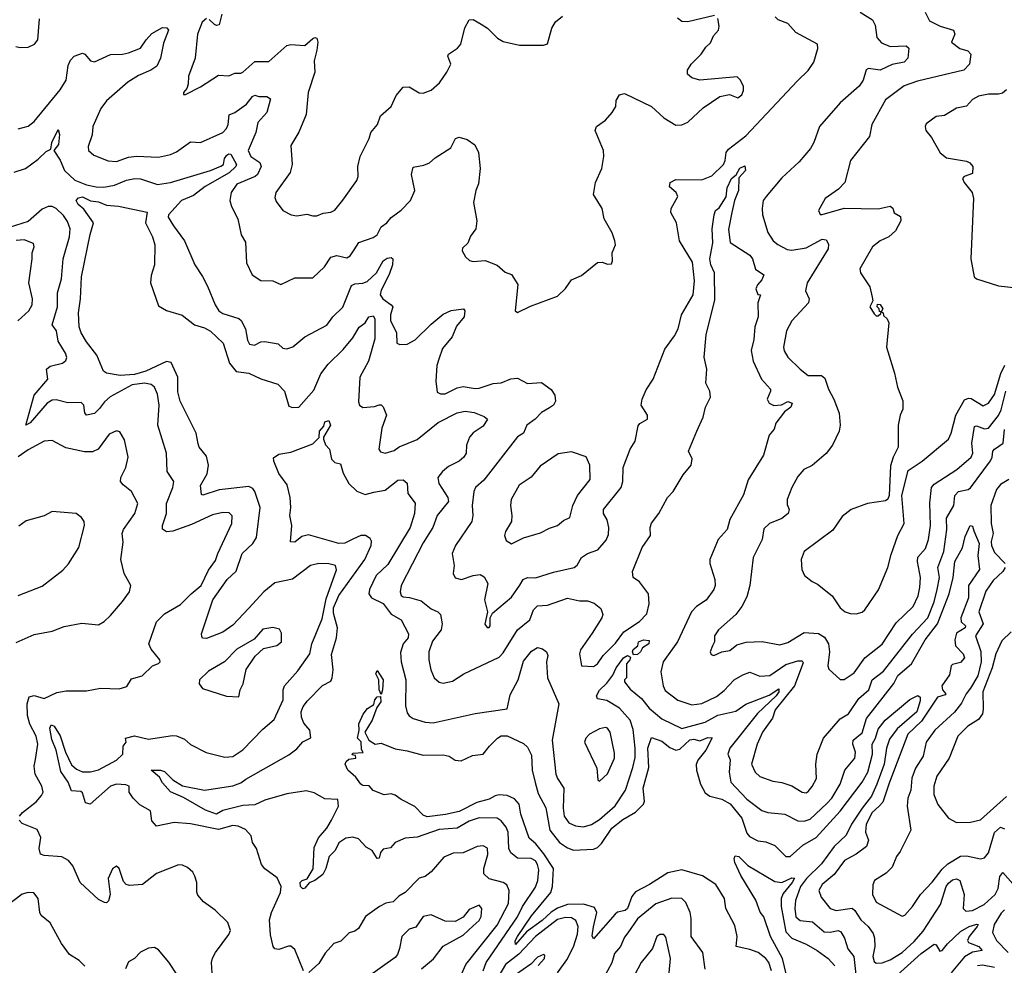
# Model space of a CAD drawing. Extents: x 1245432 to 1420865, y 606325 to 671314.
# Tile 318 of 382: x 1377642 to 1382554, y 652762 to 657477. Entities that reach past the tile are written whole.
import ezdxf

# ---------------------------------------------------------------- set-up
doc = ezdxf.new("R2010")
doc.units = 0

msp = doc.modelspace()

# ---------------------------------------------------------------- linework, layer by layer
at = {"layer": '0CON20XD'}
for points in [[(1378023.8, 656643.8), (1378062.2, 656642.2), (1378115, 656652.4), (1378175, 656677.2), (1378216.1, 656686.1), (1378245, 656683.5), (1378330, 656655), (1378395, 656665.2), (1378595, 656724.5), (1378645, 656746.7), (1378658.9, 656755), (1378664.2, 656785), (1378675, 656801.7), (1378685, 656809), (1378695, 656807.5), (1378723.3, 656755), (1378721.3, 656745), (1378686.8, 656713.2), (1378567, 656645), (1378509.7, 656600.3), (1378450, 656575), (1378384.3, 656504.3), (1378383.3, 656493.3), (1378409.1, 656449.1), (1378463.8, 656375), (1378515.7, 656255), (1378555, 656197.1), (1378578.8, 656148.8), (1378618.1, 656055), (1378636.2, 656026.2), (1378655, 656011.9), (1378735, 655986.4), (1378747.2, 655977.2), (1378769.3, 655935), (1378778.9, 655878.9), (1378788.8, 655858.8), (1378814.2, 655854.2), (1378845, 655870.6), (1378865, 655872.2), (1378931.7, 655861.7), (1378955, 655840), (1378975, 655836), (1379005, 655845.8), (1379065, 655896), (1379175, 655953.3), (1379205.3, 655994.7), (1379255, 656043.1), (1379297.4, 656152.6), (1379315, 656160.6), (1379355, 656162.8), (1379375, 656172.1), (1379422.4, 656215), (1379456.4, 656275), (1379475, 656288.9), (1379495, 656292.2), (1379504.6, 656284.6), (1379502.5, 656255), (1379485, 656206), (1379445, 656127.9), (1379441.1, 656105), (1379453.3, 656085), (1379496.1, 656056.1), (1379503.6, 656045), (1379491.5, 656005), (1379492.2, 655977.8), (1379521.4, 655915), (1379524.4, 655864.4), (1379538.3, 655858.3), (1379575, 655858.5), (1379615, 655880.8), (1379695, 655959.6), (1379755, 656008.2), (1379795, 656026.5), (1379855.7, 656035.7), (1379863.3, 656025), (1379860, 655995), (1379821.4, 655948.6), (1379799.4, 655895), (1379751.8, 655838.2), (1379732.5, 655785), (1379723.4, 655753.4), (1379718.8, 655675), (1379725, 655620), (1379742, 655612), (1379765, 655612.2), (1379825, 655641.1), (1379855, 655648.2), (1379915, 655638.2), (1379935, 655640.4), (1380005, 655662.9), (1380045, 655665.6), (1380093, 655687), (1380125, 655690), (1380175, 655662.9), (1380245, 655668), (1380293.7, 655633.7), (1380311.4, 655605), (1380315.8, 655575), (1380305.5, 655554.5), (1380285, 655541.2), (1380245, 655518.5), (1380213.1, 655485), (1380172, 655455), (1380156, 655415), (1380125, 655397.1), (1379958.3, 655181.7), (1379915.8, 655144.2), (1379908, 655125), (1379900, 655055), (1379903.5, 655005), (1379897.5, 654975), (1379816.2, 654855), (1379799.1, 654815), (1379809.4, 654755), (1379804.5, 654715), (1379814, 654694), (1379846.4, 654686.4), (1379905, 654705.4), (1379940, 654710), (1379959.5, 654699.5), (1379978.1, 654665), (1379961.1, 654585), (1379976.7, 654525), (1379962.7, 654462.7), (1379975, 654446.7), (1379985, 654446.7), (1379990, 654455), (1379990, 654495), (1380001.4, 654518.6), (1380095, 654597.8), (1380137.3, 654657.3), (1380154.4, 654685), (1380175, 654695.5), (1380215, 654694.6), (1380305, 654722.5), (1380408.8, 654745), (1380423, 654757), (1380445.8, 654795), (1380474.7, 654815.3), (1380526.3, 654833.7), (1380568, 654882), (1380579.5, 654910.5), (1380581.6, 654945), (1380573.1, 654983.1), (1380555.4, 655015), (1380554.5, 655035), (1380642.1, 655145), (1380650.5, 655175), (1380653.1, 655245), (1380688.1, 655335), (1380712.9, 655375), (1380727.9, 655452.1), (1380736.6, 655463.4), (1380774.1, 655485.9), (1380774.2, 655505), (1380743.1, 655555), (1380747.1, 655585), (1380768.2, 655631.8), (1380802.9, 655685), (1380860, 655835), (1380908.8, 655901.2), (1380926.9, 655935), (1380944.6, 656005), (1381001.8, 656105), (1381008.4, 656175), (1380998.9, 656268.9), (1380934.7, 656374.7), (1380918.9, 656465), (1380891.4, 656515), (1380892.5, 656535), (1380925.6, 656595), (1380917.1, 656615), (1380884.6, 656644.6), (1380886.9, 656665), (1380915, 656680.4), (1381045, 656678.5), (1381095, 656698.6), (1381153.2, 656755), (1381162.1, 656775), (1381167.1, 656815), (1381178, 656832), (1381265, 656898.7), (1381521.7, 657171.7), (1381575, 657224.1), (1381603.9, 657265), (1381623.5, 657333.5), (1381622.9, 657355), (1381515, 657412.7), (1381475, 657458.2), (1381426.7, 657476.7), (1381411.9, 657491.9)], [(1378575, 657482.5), (1378553.3, 657465), (1378529.4, 657405), (1378517.1, 657285), (1378484, 657195), (1378483.3, 657155), (1378476.2, 657133.8), (1378460, 657115), (1378460, 657105), (1378470, 657105), (1378545, 657142.2), (1378635, 657200.8), (1378685, 657197.1), (1378715, 657210), (1378745, 657210), (1378755, 657215.8), (1378815, 657269.2), (1378885, 657268.2), (1378975, 657347.8), (1378995, 657354.3), (1379065, 657348.1), (1379105, 657384), (1379115, 657389.2), (1379125, 657385.8), (1379130, 657365), (1379125.5, 657325), (1379111.7, 657271.7), (1379115.5, 657215), (1379082, 657115), (1379071.4, 657005), (1379035, 656916.7), (1378995, 656850), (1379001.6, 656755), (1378992.5, 656715), (1378919.4, 656615), (1378915, 656590), (1378921.4, 656571.4), (1378955.9, 656525.9), (1378997.5, 656505), (1379025, 656499.2), (1379075, 656508), (1379105, 656498.8), (1379125, 656500), (1379157, 656513), (1379195, 656517.1), (1379215, 656527.5), (1379255, 656576.7), (1379324, 656675), (1379331.2, 656695), (1379330, 656745), (1379340.6, 656795), (1379385.6, 656885), (1379394.3, 656915), (1379427.5, 656955), (1379442.8, 656997.2), (1379495, 657044), (1379520.3, 657099.7), (1379555, 657140), (1379585, 657142), (1379635, 657112.5), (1379655, 657110.8), (1379695, 657126), (1379737.1, 657162.9), (1379774, 657215), (1379793.1, 657255), (1379778.6, 657295), (1379780.8, 657305), (1379827.1, 657335), (1379843.1, 657355), (1379863.6, 657436.4), (1379884.1, 657475.9), (1379905, 657478.8), (1379945, 657455.8), (1379976.2, 657435), (1380025.9, 657385.9), (1380055, 657368.8), (1380135, 657350), (1380255, 657350), (1380275, 657357.5), (1380297.5, 657435), (1380315, 657466.7), (1380350, 657495)], [(1378650, 657505), (1378637.9, 657452.1), (1378625, 657448.6), (1378615, 657453.1), (1378588, 657478)], [(1381107.7, 657497.7), (1380975, 657467.1), (1380945, 657468.8), (1380923.3, 657485)], [(1381835, 657514.6), (1381896, 657476), (1381910.6, 657450.6), (1381917.8, 657387.8), (1381941.4, 657361.4), (1381984.2, 657344.2), (1382065, 657346.2), (1382077.3, 657335), (1382072.4, 657285), (1382054.7, 657265), (1381995, 657254.1), (1381935, 657226.4), (1381876.9, 657233.1), (1381865, 657226.9), (1381850.4, 657175), (1381830.9, 657145), (1381735, 657063.5), (1381632.2, 656945), (1381604.4, 656865), (1381587.8, 656835), (1381531.5, 656768.5), (1381445, 656689.2), (1381366, 656595), (1381352, 656575), (1381345.8, 656535), (1381348.6, 656505), (1381375, 656416.7), (1381401.4, 656375), (1381425, 656355.6), (1381471.7, 656331.7), (1381495, 656328.2), (1381565, 656339.2), (1381645, 656382.2), (1381665, 656380), (1381677.5, 656357.5), (1381675.8, 656335), (1381571.5, 656165), (1381563.1, 656125), (1381580, 656085), (1381576.7, 656065), (1381494.6, 655975), (1381467.3, 655925), (1381452.2, 655845), (1381455.6, 655825.6), (1381474.4, 655794.4), (1381535, 655734.2), (1381575, 655702.9), (1381642.4, 655702.4), (1381659.4, 655689.4), (1381677.3, 655635), (1381704.5, 655585), (1381730.6, 655515), (1381736, 655455), (1381730, 655425), (1381697.5, 655355), (1381665.5, 655314.5), (1381595.5, 655254.5), (1381554, 655235), (1381525, 655200), (1381494.3, 655145), (1381471.4, 655085), (1381470.3, 655060.3), (1381481.4, 655035), (1381475.7, 655015), (1381445, 654990), (1381382.5, 654965), (1381355, 654938.8), (1381345.5, 654885), (1381301.1, 654795), (1381284.4, 654655.6), (1381270.3, 654599.7), (1381245, 654551.2), (1381215, 654511.2), (1381128, 654435), (1381108.8, 654405), (1381109.2, 654375), (1381098, 654355), (1381086.2, 654325), (1381092.3, 654312.3), (1381105, 654306.2), (1381145.5, 654324.5), (1381185, 654331.1), (1381220.7, 654359.3), (1381266.1, 654373.9), (1381346.3, 654376.3), (1381435, 654359.5), (1381475, 654371.5), (1381555, 654420.9), (1381626.9, 654416.9), (1381657.9, 654397.9), (1381677.1, 654365), (1381682.1, 654325), (1381674.6, 654254.6), (1381678.6, 654238.6), (1381735, 654186.2), (1381755, 654187.1), (1381805, 654219.6), (1381858.8, 654295), (1381945, 654362.5), (1382015, 654469.5), (1382099.5, 654550.5), (1382124.2, 654605), (1382133.5, 654645), (1382135.3, 654695), (1382120.5, 654775), (1382123.4, 654796.6), (1382160.3, 654839.7), (1382175.9, 654885), (1382185.6, 654955), (1382182.8, 655067.2), (1382191.6, 655145), (1382205, 655161.8), (1382317.5, 655235), (1382389.6, 655295), (1382396.7, 655315), (1382392.6, 655365), (1382405, 655448.5), (1382415, 655451.8), (1382455, 655437.4), (1382475, 655440.3), (1382525, 655504.2), (1382538.6, 655531.4), (1382561.9, 655625)], [(1382159.2, 657515), (1382181.3, 657471.3), (1382234.6, 657444.6), (1382301.2, 657425), (1382308.1, 657405), (1382291.2, 657365), (1382332.8, 657332.8), (1382372.5, 657322.5), (1382387.1, 657305), (1382380.6, 657255), (1382352, 657225), (1382120.8, 657170.8), (1382055, 657147.5), (1381961.7, 657078.3), (1381892.5, 656955), (1381881.4, 656895), (1381787.1, 656775), (1381758.6, 656665), (1381727.7, 656632.3), (1381660, 656585), (1381627.5, 656525), (1381635, 656506.2), (1381645.8, 656505.8), (1381755, 656536.7), (1381925, 656534.4), (1381985, 656547.1), (1381997.8, 656537.8), (1382005, 656513.8), (1382035.5, 656495.5), (1382038.2, 656475), (1382011.8, 656425), (1381977.8, 656395), (1381935, 656374.5), (1381896.9, 656345), (1381834, 656235), (1381836.2, 656215), (1381882.9, 656145), (1381894.4, 656094.4), (1381897.5, 656075), (1381884, 656045), (1381905, 656010), (1381915, 656000), (1381925, 656000), (1381938.3, 656011.7), (1381940, 656020), (1381931.7, 656021.7), (1381930, 656035), (1381920, 656045), (1381921.7, 656058.3), (1381935, 656057.5), (1381947.5, 656035), (1381940, 656020), (1381950, 656015), (1381951.7, 656001.7), (1381970, 655985), (1381977.5, 655965), (1381966.2, 655845), (1382006.7, 655715), (1382021.2, 655645), (1382047.3, 655577.3), (1382047.5, 655535), (1382034.3, 655505), (1382024.4, 655455.6), (1382025.4, 655345), (1381999.2, 655295), (1381986.8, 655253.2), (1381980.3, 655105), (1381973.1, 655086.9), (1381961.8, 655078.2), (1381872.5, 655065), (1381790, 655035), (1381745, 655000), (1381698.1, 654931.9), (1381555.4, 654824.6), (1381540.6, 654785), (1381544.4, 654735), (1381557.5, 654705), (1381595.4, 654675.4), (1381621.7, 654661.7), (1381695, 654604.2), (1381736, 654545), (1381760, 654525), (1381785, 654515.8), (1381815, 654514.2), (1381845, 654522.9), (1381859.2, 654535), (1381926, 654634), (1381973.9, 654746.1), (1381989.6, 654810.4), (1382023.6, 654905), (1382054.5, 654965), (1382043.3, 655105), (1382075, 655230), (1382145, 655275.5), (1382275.6, 655385), (1382289.1, 655415), (1382312.9, 655505), (1382355, 655581.5), (1382375, 655590.6), (1382389.1, 655589.1), (1382448.3, 655551.7), (1382475, 655564.6), (1382505, 655608.1), (1382537.3, 655712.7), (1382556.6, 655755)], [(1377623.5, 657343.5), (1377645, 657338.9), (1377685, 657340.6), (1377715.7, 657355), (1377732.6, 657377.4), (1377741.1, 657481.1)], [(1377635, 656933.6), (1377685, 656946.8), (1377715, 656970), (1377845, 657127.7), (1377874.7, 657175), (1377885, 657248.8), (1377895.5, 657275), (1377913.5, 657295), (1377955, 657310.7), (1377967.8, 657305), (1377995, 657272.2), (1378015, 657266.6), (1378095, 657304.4), (1378155, 657305.5), (1378185, 657312.5), (1378245, 657335.5), (1378272.8, 657377.2), (1378302.3, 657407.7), (1378355, 657438), (1378377.1, 657437.1), (1378384.5, 657425), (1378360.5, 657360.5), (1378345.3, 657285), (1378326.6, 657245), (1378296.4, 657225), (1378235, 657199), (1378182.5, 657165), (1378075, 657072.9), (1378047.3, 657035), (1378008.1, 656945), (1378003.2, 656903.2), (1377984.6, 656845), (1377985.6, 656825), (1378011.5, 656801.5), (1378084.1, 656774.1), (1378125, 656770.7), (1378185, 656791.1), (1378225, 656797.3), (1378335, 656792), (1378395, 656805.3), (1378425, 656818.5), (1378495, 656868.9), (1378545, 656865.6), (1378655, 656914.5), (1378674.4, 656935), (1378682.1, 656955), (1378686.8, 657003.2), (1378715.2, 657014.8), (1378774.2, 657055.8), (1378804.1, 657094.1), (1378815, 657101.5), (1378835.5, 657094.5), (1378875, 657094.4), (1378893.1, 657083.1), (1378875.6, 657014.4), (1378830.3, 656965), (1378820.5, 656915), (1378781.9, 656825), (1378795, 656795.4), (1378840, 656765), (1378847.1, 656745), (1378828.9, 656705), (1378817.5, 656695), (1378725, 656656.7), (1378697.5, 656615), (1378691.1, 656575), (1378699.5, 656545), (1378730, 656485), (1378747.8, 656405), (1378768.5, 656368.5), (1378774.3, 656265), (1378802, 656205), (1378845, 656176), (1378905, 656175.8), (1378945, 656156.2), (1379015, 656190), (1379105, 656189.4), (1379162.2, 656245), (1379195, 656293.1), (1379225, 656300.6), (1379275, 656289.2), (1379290.3, 656299.7), (1379310.3, 656329.7), (1379334, 656366), (1379405, 656390.5), (1379425, 656404.3), (1379445, 656444), (1379473.8, 656465), (1379495, 656491.4), (1379545, 656527.5), (1379592.1, 656575), (1379613.1, 656625), (1379597.1, 656705), (1379605, 656741.2), (1379658.6, 656751.4), (1379686.3, 656763.7), (1379715, 656788.6), (1379792.5, 656837.5), (1379815.9, 656884.1), (1379835, 656892), (1379875, 656879.2), (1379913.1, 656853.1), (1379930.9, 656815), (1379940, 656735), (1379931.7, 656658.3), (1379917.5, 656625), (1379906.7, 656565), (1379922.2, 656475), (1379918.5, 656435), (1379891.7, 656398.3), (1379877.3, 656362.7), (1379851.7, 656338.3), (1379850, 656325), (1379866.7, 656295), (1379886.1, 656276.1), (1379905, 656272), (1379965, 656275.8), (1380025, 656252.5), (1380065, 656218), (1380095, 656206.2), (1380126.6, 656156.6), (1380113.8, 656025), (1380125, 656017.5), (1380191.2, 656048.8), (1380325, 656098), (1380365, 656136.2), (1380395, 656180.8), (1380445, 656201.2), (1380525, 656266), (1380547.7, 656267.7), (1380575, 656257.5), (1380595, 656260), (1380600, 656275), (1380597.5, 656315), (1380613.8, 656355), (1380611.2, 656375), (1380598, 656415), (1380558.6, 656485), (1380547.5, 656535), (1380505.6, 656605), (1380515.5, 656665), (1380546.7, 656735), (1380555.6, 656795), (1380554.4, 656825), (1380512.5, 656925), (1380520, 656945), (1380564.4, 656975.6), (1380597.5, 657015), (1380615.5, 657044.5), (1380617.5, 657075), (1380635, 657103.3), (1380658.8, 657108.8), (1380795, 657044.2), (1380855, 656987.1), (1380915, 656952), (1380945, 656952.5), (1380975, 656965.8), (1381052.2, 657037.8), (1381135, 657094.2), (1381183.9, 657103.9), (1381225, 657087.5), (1381245, 657102.5), (1381253.8, 657125), (1381252.5, 657145), (1381237, 657177), (1381221.7, 657191.7), (1381035, 657176.2), (1380995, 657186.7), (1380973.3, 657205), (1380973.3, 657225), (1380992, 657255), (1381042.5, 657305), (1381065, 657340), (1381087.9, 657362.1), (1381102.7, 657397.3), (1381128, 657425), (1381132.5, 657445), (1381125, 657482.5)], [(1382565, 657128), (1382545, 657111.2), (1382525, 657106.2), (1382475, 657105.8), (1382425, 657095.7), (1382395, 657080), (1382365, 657046.2), (1382315, 657035.8), (1382255, 657000), (1382215, 656994), (1382165, 656957.5), (1382160, 656945), (1382163.3, 656925), (1382190.5, 656890.5), (1382234, 656814), (1382265, 656788.8), (1382365, 656772.5), (1382383, 656763), (1382397.5, 656745), (1382395, 656710), (1382353.9, 656696.1), (1382346, 656685), (1382354.4, 656665), (1382393.3, 656615), (1382400, 656585), (1382387.5, 656285), (1382404.6, 656194.6), (1382415, 656184.5), (1382525, 656150), (1382645, 656137.5)], [(1377615, 656716.7), (1377671.4, 656735), (1377735, 656781.5), (1377775, 656820), (1377798, 656832), (1377802.2, 656865), (1377835, 656930), (1377840.8, 656905), (1377835.4, 656855), (1377812.5, 656825), (1377845, 656776.2), (1377866.5, 656725), (1377917.8, 656677.8), (1377975, 656654.4), (1378023.8, 656643.8)], [(1377994.2, 653565.8), (1377971.3, 653571.3), (1377955, 653622.5), (1377948.1, 653628.1), (1377901.3, 653631.3), (1377884.2, 653675), (1377847.8, 653727.8), (1377823.6, 653835), (1377802.5, 653887.5), (1377792.4, 653945), (1377799.8, 653960.2), (1377815, 653954.6), (1377845, 653906.9), (1377870.5, 653825), (1377900.7, 653760.7), (1377925, 653739.6), (1377955, 653726.5), (1377995, 653726.4), (1378035, 653736.5), (1378125.6, 653785), (1378156.2, 653815), (1378159.1, 653855), (1378174.2, 653875), (1378170, 653895), (1378215, 653906.4), (1378285, 653889.1), (1378405, 653908.5), (1378425, 653905.5), (1378465, 653890), (1378495, 653863.6), (1378572.2, 653822.2), (1378665, 653800.4), (1378705, 653803.1), (1378755, 653835.5), (1378855, 653938.9), (1378911.7, 653988.3), (1378956.4, 654085), (1378956.9, 654135), (1378963.1, 654155), (1379029.7, 654230.3), (1379089.1, 654315), (1379100.6, 654365), (1379151, 654489), (1379171.5, 654588.5), (1379223.6, 654733.6), (1379217.5, 654755), (1379185, 654764.6), (1379135, 654765.3), (1379092.5, 654755), (1379002.8, 654687.2), (1378915, 654669.6), (1378860.3, 654625), (1378785, 654543.2), (1378705, 654457.8), (1378655, 654423.6), (1378575, 654391.2), (1378553.8, 654393.8), (1378550.7, 654400.7), (1378550, 654415), (1378606.2, 654585), (1378678.2, 654685), (1378722.8, 654727.2), (1378751.9, 654815), (1378804.8, 654865.2), (1378823.9, 654895), (1378842.5, 655045), (1378816.2, 655125), (1378805, 655140), (1378785, 655148.8), (1378637.7, 655132.3), (1378556.2, 655106.2), (1378549.5, 655109.5), (1378544.4, 655155), (1378577.4, 655212.6), (1378584.7, 655255), (1378575, 655300), (1378538.5, 655345), (1378532.7, 655362.7), (1378523.5, 655415), (1378443.3, 655575), (1378431.8, 655621.8), (1378431.6, 655695), (1378397.4, 655767.4), (1378375, 655772.9), (1378272.5, 655725), (1378215, 655708), (1378143.7, 655703.6), (1378075, 655714.2), (1378060.8, 655725), (1378026.9, 655805), (1377975, 655870.5), (1377948.7, 655915), (1377939.1, 655945), (1377935.4, 656015), (1377945.3, 656084.7), (1377950.3, 656195), (1377993.3, 656406.7), (1378011.4, 656465), (1377962.8, 656532.8), (1377933.8, 656555), (1377924.4, 656575.6), (1377935, 656589.4), (1377955, 656593.7), (1377995, 656574.7), (1378035, 656568.9), (1378075, 656552.2), (1378135, 656547.1), (1378278, 656518), (1378270, 656465), (1378305, 656394.3), (1378316.2, 656355), (1378315.3, 656255), (1378297.6, 656202.4), (1378294.7, 656165), (1378335, 656050.6), (1378375, 656027.1), (1378453.5, 656003.5), (1378514.4, 655955), (1378565, 655940.7), (1378593.6, 655923.6), (1378658.2, 655865), (1378689.2, 655765), (1378723, 655723), (1378785, 655714.7), (1378845, 655687), (1378930.2, 655660.2), (1378962.9, 655625), (1378985, 655550.8), (1379002.7, 655542.7), (1379035, 655545.8), (1379110.2, 655629.8), (1379145, 655710.8), (1379180.6, 655759.4), (1379256.9, 655833.1), (1379305, 655890), (1379336.6, 655943.4), (1379365.2, 655964.8), (1379384.1, 655995.9), (1379405, 656000.7), (1379413.3, 655985), (1379413.5, 655886.5), (1379382.4, 655775), (1379339.7, 655695), (1379332, 655572), (1379338, 655555), (1379355, 655544), (1379412, 655548), (1379435, 655556.7), (1379445, 655556.7), (1379455, 655547.5), (1379472.9, 655505), (1379449.2, 655440.8), (1379433.6, 655335), (1379443, 655323), (1379465, 655315.6), (1379510.8, 655329.2), (1379535, 655347.5), (1379625, 655384.5), (1379730.8, 655469.2), (1379825, 655516.9), (1379865, 655524.7), (1379909.2, 655519.2), (1379959.3, 655499.3), (1379976.7, 655485), (1379955, 655450.6), (1379905, 655416.7), (1379886.5, 655395), (1379870.5, 655355), (1379868.9, 655315), (1379858.5, 655295), (1379835, 655275.4), (1379780.8, 655249.2), (1379751.2, 655225), (1379728.9, 655195), (1379732.5, 655165), (1379778.2, 655095), (1379781.8, 655075), (1379724.4, 655005), (1379704, 654945), (1379655, 654869.2), (1379546.2, 654655), (1379540, 654625), (1379545, 654606.2), (1379555, 654599.4), (1379586.3, 654596.3), (1379645, 654579.5), (1379695, 654538.6), (1379728.8, 654525), (1379740.9, 654510.9), (1379749.4, 654465), (1379745.5, 654435), (1379702.4, 654377.6), (1379683.9, 654325), (1379682.7, 654285), (1379692.7, 654235), (1379710.8, 654195), (1379735, 654174), (1379755, 654168.6), (1379801.7, 654178.3), (1379857.5, 654215), (1380035, 654297.7), (1380055, 654319.6), (1380125.9, 654434.1), (1380187.9, 654485), (1380205.3, 654534.7), (1380225, 654553.8), (1380275, 654557.9), (1380375, 654592.5), (1380435, 654579.6), (1380475, 654579.1), (1380507.9, 654567.9), (1380540.9, 654540.9), (1380551.3, 654511.3), (1380546.8, 654495), (1380498, 654418), (1380440.5, 654335), (1380434.4, 654315), (1380445.8, 654255.8), (1380505, 654251.8), (1380524.4, 654265), (1380553, 654307), (1380615, 654367.8), (1380656, 654424), (1380735, 654476.5), (1380770.4, 654515), (1380782.7, 654565), (1380779.2, 654615), (1380735, 654674.3), (1380702, 654695), (1380699.5, 654725), (1380748.3, 654845), (1380788.9, 654905), (1380787.6, 654945), (1380795, 654966.7), (1380830, 655015), (1380874.5, 655095), (1380903.1, 655125), (1380951.8, 655208.2), (1380992.7, 655255), (1380997.3, 655287.3), (1380978.9, 655325), (1381019.6, 655425), (1381051.5, 655495), (1381064.3, 655545), (1381089.2, 655595), (1381084.4, 655625), (1381065.5, 655665), (1381070.6, 655735), (1381056.7, 655795), (1381066.7, 655905), (1381109.7, 656080.3), (1381108.8, 656215), (1381089.5, 656255), (1381084.8, 656285), (1381100.4, 656365), (1381097.5, 656435), (1381107.5, 656505), (1381114, 656525), (1381131.4, 656538.6), (1381166.6, 656593.4), (1381171.3, 656638.7), (1381192.9, 656685), (1381215.9, 656704.1), (1381235, 656736.2), (1381259.2, 656749.2), (1381263.3, 656725), (1381230.6, 656689.4), (1381227.7, 656625), (1381207.9, 656575), (1381195.4, 656515.4), (1381179.1, 656430.9), (1381186.5, 656366.5), (1381285, 656302.5), (1381298, 656285), (1381313.7, 656233.7), (1381354.2, 656205), (1381345, 656180), (1381323.1, 656155), (1381314.5, 656135), (1381325, 656107.5), (1381337.5, 656105), (1381324.1, 656065.9), (1381326.4, 655995), (1381309.2, 655945), (1381305, 655882.5), (1381291.7, 655828.3), (1381301.9, 655775), (1381342.7, 655685), (1381387.3, 655635), (1381388.5, 655625), (1381371.9, 655585), (1381381.9, 655565), (1381405, 655553.5), (1381443.2, 655556.8), (1381475, 655574.1), (1381495.9, 655565), (1381488.8, 655545), (1381457.5, 655522.5), (1381415, 655465.8), (1381405.5, 655435), (1381381.5, 655405), (1381352.7, 655305), (1381277.2, 655182.8), (1381252.7, 655107.3), (1381185.3, 654985), (1381171.1, 654935), (1381127.2, 654885), (1381084.5, 654785), (1381084.4, 654765), (1381110.4, 654685), (1381111.5, 654655), (1381104.7, 654635.3), (1381066.7, 654583.3), (1381018.3, 654551.7), (1380994.1, 654525), (1380924.5, 654375.5), (1380852.5, 654275), (1380840.4, 654225), (1380851.8, 654155), (1380862.7, 654132.7), (1380925, 654083.2), (1380995, 654060.7), (1381045, 654067.3), (1381118.1, 654101.9), (1381157.2, 654132.8), (1381206.5, 654185), (1381249.7, 654210.3), (1381285, 654223.6), (1381335, 654203.9), (1381385, 654206.8), (1381465, 654262.6), (1381525, 654280.9), (1381545, 654279.4), (1381550.9, 654270.9), (1381507.7, 654155), (1381411.8, 654035), (1381397.8, 653995), (1381348.1, 653925), (1381321.9, 653865), (1381293.1, 653765), (1381311.1, 653725), (1381335, 653703.1), (1381399.7, 653679.7), (1381445, 653674), (1381495, 653657.5), (1381545, 653624.5), (1381565, 653622.2), (1381575, 653628.6), (1381596.3, 653653.7), (1381617.1, 653692.9), (1381613.8, 653765), (1381621.2, 653815), (1381652, 653895), (1381735, 653991.1), (1381777.1, 654015), (1381827.9, 654092.1), (1381877.8, 654135), (1381895, 654185.5), (1381951.1, 654228.9), (1382096.9, 654413.1), (1382172.6, 654495), (1382203.8, 654575), (1382219.7, 654635), (1382230.4, 654695), (1382222.3, 654745), (1382252.8, 654825), (1382266.7, 654935), (1382265, 654991.2), (1382302.9, 655055), (1382306.7, 655105), (1382325, 655123.7), (1382374, 655135), (1382385, 655143.3), (1382485, 655277.8), (1382493.3, 655295), (1382496.4, 655325), (1382505.4, 655335), (1382548, 655365), (1382555, 655434.4)], [(1377642, 653505), (1377655.7, 653524.3), (1377725, 653577.5), (1377751.8, 653608.2), (1377758.9, 653625), (1377753.3, 653655), (1377720, 653715), (1377715.4, 653755), (1377721.3, 653788.7), (1377732.5, 653865), (1377724.7, 653905), (1377693.5, 653965), (1377681.9, 654008.1), (1377680, 654065), (1377689.7, 654100.3), (1377715, 654106.7), (1377765, 654091.9), (1377828.5, 654121.5), (1377875, 654130), (1377975, 654130.6), (1378045, 654143.5), (1378139.4, 654140.6), (1378177.3, 654152.7), (1378200, 654190), (1378254, 654206), (1378305, 654255.8), (1378335, 654266.7), (1378343.3, 654275), (1378340.8, 654285), (1378297.7, 654337.7), (1378287.2, 654365), (1378324.6, 654475), (1378365, 654514.7), (1378445, 654560.4), (1378497.3, 654615), (1378546.9, 654655), (1378585, 654731.5), (1378618.8, 654781.2), (1378631, 654815), (1378700.3, 654965), (1378702.9, 655002.9), (1378687.7, 655017.7), (1378655, 655019.6), (1378605, 655008.7), (1378500.1, 654959.9), (1378406.5, 654926.5), (1378375, 654923.5), (1378355, 654936.7), (1378354.5, 654955), (1378375.3, 655014.7), (1378375.3, 655065), (1378406.2, 655145), (1378411.1, 655175), (1378377.8, 655225), (1378374.6, 655315), (1378331.8, 655455), (1378338.2, 655555), (1378330, 655610), (1378315, 655645.6), (1378298.3, 655658.2), (1378265, 655664.8), (1378203.6, 655656.4), (1378093.4, 655596.6), (1378065, 655571.8), (1378041.3, 655538.7), (1378015, 655514.1), (1377975, 655504.5), (1377967.2, 655517.2), (1377962.2, 655555), (1377948.6, 655568.6), (1377883.1, 655566.9), (1377825, 655581.2), (1377805, 655579.8), (1377779.7, 655565), (1377695, 655467.5), (1377673.3, 655455), (1377714.6, 655605), (1377783.6, 655685), (1377775.6, 655735), (1377795, 655750), (1377856.2, 655765), (1377872.2, 655777.8), (1377877.6, 655792.4), (1377871.4, 655815), (1377834.6, 655874.6), (1377826.4, 655925), (1377804.2, 655955), (1377830.9, 656045), (1377830.7, 656115), (1377850.4, 656185), (1377860, 656285), (1377891.6, 656395), (1377893.9, 656435), (1377880.4, 656470.4), (1377861, 656501), (1377824.4, 656535), (1377805.2, 656545.2), (1377785, 656545.2), (1377755, 656532.8), (1377685, 656470.4), (1377589.7, 656440.3)], [(1377633.6, 655975), (1377687.9, 656025), (1377703.9, 656055), (1377706.2, 656085), (1377687.8, 656165), (1377705.4, 656284.6), (1377705.5, 656315), (1377714.4, 656345), (1377710.6, 656360.6), (1377665, 656380), (1377625, 656375.9)], [(1379954.5, 652735), (1379970.1, 652775), (1380125, 653003.5), (1380150.6, 653055), (1380215, 653151.5), (1380227.1, 653185), (1380232.6, 653237.4), (1380226.1, 653265), (1380215, 653282), (1380193.3, 653295), (1380125, 653296.2), (1380092.6, 653322.6), (1380082.7, 653345), (1380079.7, 653425), (1380068.8, 653451.2), (1380045, 653482.7), (1380024.7, 653494.7), (1379935, 653497), (1379885, 653480.6), (1379825, 653446.2), (1379735, 653438.4), (1379625, 653400.6), (1379565, 653395.8), (1379515.7, 653374.3), (1379492.7, 653347.3), (1379455, 653340.6), (1379442.2, 653325), (1379435, 653296.2), (1379425.6, 653294.4), (1379400, 653335), (1379371.2, 653351.2), (1379332.1, 653392.1), (1379305, 653400.9), (1379268.6, 653395), (1379235, 653373.3), (1379215.8, 653334.2), (1379185.8, 653305), (1379170, 653245), (1379155.2, 653215), (1379115, 653185.2), (1379086.6, 653173.4), (1379065, 653146.5), (1379055, 653142.9), (1379042.8, 653155), (1379041, 653175), (1379050.9, 653185), (1379076.5, 653193.5), (1379106.5, 653243.5), (1379111.5, 653348.5), (1379133.3, 653396.7), (1379174.7, 653445), (1379197.9, 653485), (1379232.2, 653555), (1379229.3, 653589.3), (1379165, 653592), (1379111.7, 653621.7), (1379071.1, 653631.1), (1378975, 653617.4), (1378865, 653585.9), (1378815, 653562.7), (1378755, 653558.1), (1378656.4, 653533.6), (1378625, 653516), (1378569.2, 653535), (1378458.9, 653598.9), (1378395, 653627.3), (1378355, 653670.9), (1378340.6, 653700.6), (1378297.5, 653735), (1378345, 653735.3), (1378365, 653728.5), (1378407.2, 653687.2), (1378455, 653657.1), (1378565, 653635.3), (1378705, 653656.4), (1378745, 653671.8), (1378770.5, 653689.5), (1378985, 653810.9), (1379025, 653840.8), (1379054.1, 653875.9), (1379094.1, 653895.9), (1379090.4, 653935), (1379059.2, 653969.2), (1379048.5, 653998.5), (1379047.2, 654025), (1379057.3, 654052.7), (1379078.7, 654081.3), (1379153.3, 654156.8), (1379195, 654178.9), (1379202, 654195), (1379205.4, 654235), (1379198, 654312), (1379222.9, 654395), (1379228.1, 654445), (1379207.8, 654517.8), (1379207.6, 654545), (1379234.7, 654605.3), (1379363.9, 654785), (1379396.5, 654855), (1379397.2, 654877.2), (1379390.8, 654890.8), (1379367.5, 654905), (1379345, 654905.9), (1379303.8, 654886.2), (1379265, 654867.2), (1379235, 654864.8), (1379082.4, 654907.6), (1379050.7, 654899.3), (1379015, 654872), (1378994, 654874), (1379000.6, 654955), (1378990, 655005), (1378995.4, 655045), (1378992.3, 655095), (1378977.5, 655157.5), (1378935.4, 655215), (1378909.5, 655275), (1378908, 655292), (1378935, 655310.4), (1378995, 655320.7), (1379105, 655362), (1379135.7, 655394.3), (1379137.4, 655425), (1379159, 655451), (1379165, 655472.7), (1379185, 655478.4), (1379193.6, 655455), (1379158.6, 655395), (1379158.1, 655385), (1379167.9, 655357.9), (1379187.1, 655335), (1379197.1, 655285), (1379215, 655268.6), (1379243.3, 655263.3), (1379256.3, 655216.3), (1379283.6, 655165), (1379325, 655126.2), (1379365, 655109.3), (1379409.5, 655120.5), (1379465, 655131.6), (1379529.3, 655180.7), (1379555, 655183.2), (1379576, 655166), (1379578.2, 655115), (1379615, 655066.7), (1379612.7, 655015), (1379590.9, 654945), (1379478.9, 654761.1), (1379421.1, 654705), (1379387.5, 654635), (1379383.8, 654615), (1379397.1, 654595), (1379455, 654565.7), (1379495, 654512.5), (1379545, 654483.8), (1379581.4, 654415), (1379580, 654395), (1379555.2, 654364.8), (1379541.9, 654321.9), (1379546.1, 654275), (1379568.8, 654185), (1379566.4, 654055), (1379575, 654020.8), (1379585.6, 654005), (1379605, 653992.1), (1379665, 653973.8), (1379705, 653971.5), (1379915, 654016.9), (1380075, 654041.2), (1380089.8, 654110.2), (1380129.6, 654185), (1380155, 654278), (1380195, 654328), (1380225, 654346), (1380250.5, 654340.5), (1380270, 654325), (1380276.4, 654306.4), (1380270, 654275), (1380275.6, 654195), (1380332.1, 654065), (1380298, 653885), (1380317.7, 653715), (1380325, 653692.5), (1380356.1, 653645), (1380353.3, 653545), (1380358.9, 653505), (1380382, 653472), (1380415, 653457.8)], [(1377625, 654370.8), (1377715, 654410.8), (1377805, 654428), (1377865, 654452), (1377951.7, 654468.3), (1378035, 654458.8), (1378064.1, 654475.9), (1378095, 654505.7), (1378155, 654575.8), (1378190, 654625), (1378196.7, 654655), (1378164.4, 654715), (1378147.1, 654785), (1378158.6, 654871.4), (1378153.6, 654915), (1378160, 654935), (1378216.2, 655015), (1378232.2, 655065), (1378200, 655125), (1378157.9, 655157.9), (1378146, 655175), (1378146.9, 655195), (1378172.2, 655245), (1378183.1, 655295), (1378165, 655382.5), (1378142.7, 655422.7), (1378125, 655427.5), (1378089.3, 655410.7), (1378034, 655336), (1378005, 655321.8), (1377965, 655322.1), (1377872.2, 655342.2), (1377805, 655379.2), (1377763.8, 655375), (1377685, 655332.9), (1377635, 655297.5)], [(1380095, 654864.3), (1380155, 654892.9), (1380240.9, 654919.1), (1380285, 654942), (1380325, 654954.4), (1380355, 654979.2), (1380386, 654995), (1380402.1, 655055), (1380425.3, 655104.7), (1380487.5, 655185), (1380486.9, 655255), (1380467.8, 655297.8), (1380395, 655321.8), (1380328, 655312), (1380239.5, 655250.5), (1380194, 655196), (1380133.7, 655156.4), (1380094.5, 655085), (1380090, 655055), (1380097.9, 655005), (1380095.5, 654975.5), (1380065.6, 654925), (1380060.6, 654905), (1380069.7, 654879.7), (1380095, 654864.3)], [(1382577.1, 655185), (1382535, 655160), (1382515, 655134.5), (1382487.7, 655055), (1382489.1, 654965), (1382498.4, 654915), (1382488.6, 654875), (1382489.8, 654855), (1382505, 654820.4), (1382557.8, 654765)], [(1377635, 654605.6), (1377755, 654652.5), (1377858.1, 654731.9), (1377886.7, 654763.3), (1377938.1, 654845), (1377965.8, 654955), (1377964, 654975), (1377951.2, 654995), (1377924.2, 655014.2), (1377805, 655024.2), (1377765, 655003.8), (1377675, 654978), (1377638.3, 654951.7)], [(1380415, 653457.8), (1380455, 653451.6), (1380495, 653463.5), (1380535, 653488.8), (1380612.9, 653557.1), (1380664.8, 653635.2), (1380701.7, 653748.3), (1380712.1, 653797.9), (1380713.3, 653845), (1380702.8, 653937.2), (1380688.3, 653985), (1380635, 654044.8), (1380571.6, 654081.6), (1380525, 654090.4), (1380520.6, 654105), (1380535, 654134.4), (1380571.3, 654168.7), (1380600.6, 654209.4), (1380618, 654245), (1380655, 654295.4), (1380675, 654306.7), (1380689.2, 654299.2), (1380686, 654285), (1380669.2, 654265), (1380670, 654195), (1380660, 654185), (1380660, 654175), (1380688.5, 654138.5), (1380745, 654092.6), (1380783.3, 654043.3), (1380845, 653990.4), (1380945, 653942.8), (1381061.1, 653975), (1381125, 654008.4), (1381215, 654028.8), (1381265, 654064.7), (1381381.1, 654108.9), (1381430, 654140), (1381429.7, 654125), (1381416.4, 654105), (1381322.5, 654017.5), (1381184.7, 653845), (1381175.5, 653815), (1381186.2, 653786.2), (1381181.1, 653725), (1381190, 653675), (1381270.2, 653590.2), (1381345, 653533.8), (1381375, 653523.8), (1381460, 653515), (1381525, 653482.1), (1381555, 653480.3), (1381585, 653491.3), (1381668.3, 653568.3), (1381694.2, 653595.8), (1381736, 653665), (1381757.9, 653735), (1381808.5, 653795), (1381812.3, 653825), (1381798, 653865), (1381799.6, 653885), (1381845, 653920.4), (1381866.7, 653993.3), (1382002.7, 654167.3), (1382023.5, 654206.5), (1382091.6, 654265), (1382159.8, 654385), (1382221.6, 654465), (1382279.2, 654615), (1382299.4, 654695), (1382306.6, 654775), (1382345, 654843.9), (1382359.2, 654900.8), (1382384.6, 654955), (1382395, 654951.4), (1382401.4, 654928.6), (1382429, 654865), (1382422.5, 654805), (1382430.3, 654735), (1382375.5, 654655), (1382374.8, 654594.8), (1382336.7, 654495), (1382339.7, 654475), (1382361, 654455), (1382358.1, 654445), (1382315, 654418.8), (1382306.7, 654385), (1382310.8, 654355), (1382348.3, 654315), (1382354.8, 654295), (1382335, 654271.3), (1382295, 654262.2), (1382289.1, 654255), (1382280.2, 654209.8), (1382242.2, 654155), (1382245.8, 654135), (1382261.8, 654115), (1382259, 654111), (1382221.6, 654098.4), (1382140.9, 653979.1), (1382073.4, 653915), (1381979.2, 653670.8), (1381948.4, 653575), (1381930, 653555), (1381895, 653524.1), (1381864.8, 653465), (1381862.2, 653425), (1381876, 653385), (1381866.2, 653355), (1381815, 653316.7), (1381757.7, 653285), (1381705.5, 653215), (1381645.4, 653165), (1381629.6, 653135), (1381641.3, 653101.3), (1381685, 653044.5), (1381715.3, 653035.3), (1381795, 653046.9), (1381809.3, 653035), (1381838.1, 652988.1), (1381875, 652954.5), (1381899.7, 652919.7), (1381907.1, 652897.1), (1381908.6, 652855), (1381898.7, 652805), (1381905, 652780), (1381915, 652773.1), (1381944.5, 652774.5), (1381985, 652789.3), (1382045, 652825.3), (1382105, 652880), (1382148.6, 652931.4), (1382235.1, 653064.9), (1382264.6, 653154.6), (1382275, 653172.1), (1382295, 653188), (1382315, 653192.9), (1382333.1, 653185), (1382353.1, 653115), (1382349.2, 653045), (1382361.9, 653031.9), (1382395, 653034.8), (1382453.4, 653065), (1382507.8, 653115), (1382523.3, 653145), (1382531.4, 653205), (1382546, 653225), (1382597.5, 653167.5)], [(1382559.1, 654745), (1382547.3, 654725), (1382499, 654681), (1382462.5, 654627.5), (1382426.8, 654525), (1382449.1, 654465), (1382410.6, 654405), (1382437.1, 654327.1), (1382439.3, 654275), (1382422.1, 654205), (1382385, 654143.6), (1382363.2, 654115), (1382341, 654069), (1382305.5, 654024.5), (1382207.5, 653935), (1382163.8, 653875), (1382148.9, 653805), (1382111.1, 653745), (1382092.3, 653695), (1382087.5, 653635), (1382073.5, 653595), (1382070, 653555), (1382088, 653435), (1382035, 653330), (1382015.8, 653305), (1381995, 653252), (1381965, 653221.4), (1381907.1, 653185), (1381897.5, 653162.5), (1381896.3, 653115), (1381915, 653076.7), (1382045, 653006.9), (1382057.6, 653012.4), (1382096.7, 653055), (1382135.8, 653114.2), (1382195, 653176.1), (1382245, 653241.2), (1382272.1, 653267.9), (1382335, 653305.2), (1382365, 653307.9), (1382435, 653293.5), (1382455, 653298.1), (1382475, 653322.5), (1382505, 653424.5), (1382535, 653450.8), (1382555, 653442.5)], [(1378735, 654100), (1378742.9, 654135), (1378757.9, 654165), (1378772.3, 654237.7), (1378816.8, 654303.2), (1378858.7, 654341.3), (1378925, 654356), (1378948.8, 654375), (1378948.3, 654418.3), (1378938.3, 654438.3), (1378905, 654446.2), (1378855, 654438), (1378812.2, 654387.8), (1378725, 654339.1), (1378664.2, 654275.8), (1378585, 654228.1), (1378538.8, 654185), (1378538, 654165), (1378555, 654142.5), (1378673.4, 654103.4), (1378735, 654100)], [(1382587.9, 654425), (1382541, 654379), (1382511.2, 654315), (1382493.2, 654245), (1382447.3, 654125), (1382449.4, 654039.4), (1382444.7, 654015), (1382425, 653987.9), (1382371.8, 653955), (1382322.9, 653905), (1382279.2, 653795), (1382217.6, 653705), (1382203.3, 653655), (1382203.3, 653613.3), (1382223, 653563), (1382276, 653495), (1382315, 653474.2), (1382385, 653475.7), (1382435, 653487.5), (1382565, 653603.1)], [(1380705, 654310), (1380699.2, 654325), (1380703.3, 654336.7), (1380726, 654355), (1380729.2, 654375), (1380755, 654385.4), (1380782.3, 654382.3), (1380781.5, 654365), (1380749.2, 654345), (1380740, 654325), (1380725, 654311.8), (1380705, 654310)], [(1379445, 654112.5), (1379435.7, 654135), (1379434.4, 654185), (1379419.4, 654215), (1379425, 654232.5), (1379455.3, 654185), (1379453.1, 654135), (1379445, 654112.5)], [(1381393.1, 652735), (1381379.7, 652775), (1381365, 652795.4), (1381327.1, 652825), (1381285, 652840.8), (1381217.3, 652855), (1381221.4, 652905), (1381209.7, 652959.7), (1381164.4, 653044.4), (1381158.5, 653095), (1381115, 653164.5), (1381048.2, 653208.2), (1380945, 653237.8), (1380875, 653223.2), (1380785, 653164.8), (1380715, 653128.9), (1380695.5, 653104.5), (1380673.9, 653045), (1380662.5, 653035), (1380625, 653026.5), (1380612.5, 653017.5), (1380505, 652893.8), (1380498.5, 652908.5), (1380505.6, 652954.4), (1380521.6, 653025), (1380510.5, 653050.5), (1380455, 653067), (1380375, 653064.9), (1380325, 653047.5), (1380293.5, 653026.5), (1380249.4, 652985), (1380170.9, 652929.1), (1380115, 652866), (1380114.1, 652884.1), (1380125, 652905.3), (1380195, 653007.8), (1380291.6, 653125), (1380300.1, 653155), (1380304.5, 653245), (1380257.4, 653317.4), (1380217, 653367), (1380184.2, 653395), (1380142.9, 653515), (1380133.8, 653565), (1380111.5, 653591.5), (1380075, 653607.9), (1380035, 653611.2), (1380013.5, 653606.5), (1379985, 653590), (1379923.3, 653573.3), (1379835, 653529), (1379766.6, 653513.4), (1379675, 653502.9), (1379655, 653510.6), (1379613.5, 653553.5), (1379545, 653587.9), (1379515, 653610.9), (1379495, 653617.1), (1379461.2, 653611.2), (1379405, 653634), (1379385, 653656.7), (1379355, 653657.8), (1379345, 653664.7), (1379319.5, 653699.5), (1379280, 653735), (1379266.7, 653765), (1379271.2, 653778.8), (1379285, 653790), (1379320, 653795), (1379318.3, 653808.3), (1379301.7, 653811.7), (1379305, 653820), (1379356.2, 653823.8), (1379348, 653838), (1379345.4, 653875.4), (1379328, 653895), (1379335.7, 653934.3), (1379334.2, 653965.8), (1379355.5, 654014.5), (1379377.9, 654042.1), (1379408.3, 654061.7), (1379413.9, 654086.1), (1379425, 654100.6), (1379442.3, 654102.3), (1379443.8, 654075), (1379423.2, 654046.8), (1379401.1, 653985), (1379364, 653925), (1379384.4, 653885), (1379415, 653864), (1379445, 653870), (1379515, 653842), (1379575, 653832), (1379655, 653809.2), (1379755, 653811.4), (1379785, 653804.2), (1379814.6, 653784.6), (1379845, 653781.1), (1379901.6, 653808.4), (1379955, 653813.9), (1379985.6, 653855), (1380025.7, 653895), (1380045, 653906.4), (1380075, 653905.5), (1380155, 653867.5), (1380175, 653848.8), (1380195, 653810), (1380199.6, 653735), (1380213.1, 653673.1), (1380229.2, 653619.2), (1380267.6, 653547.6), (1380287.1, 653435), (1380335, 653374.3), (1380375, 653346.8), (1380405, 653336.3), (1380505, 653340.9), (1380525, 653349.1), (1380545, 653368.9), (1380596, 653445), (1380651.1, 653488.9), (1380714, 653526), (1380754.4, 653565.6), (1380760, 653580), (1380753.2, 653645), (1380781.7, 653748.3), (1380776.4, 653845), (1380795, 653897.5), (1380845, 653880.2), (1380885, 653847.5), (1380915, 653835.4), (1380935, 653840.4), (1380985, 653886), (1381005, 653889), (1381035, 653881.8), (1381075, 653897.9), (1381096.2, 653896.2), (1381064.6, 653835), (1381026, 653785), (1381017.4, 653762.6), (1381018.7, 653735), (1381039.2, 653665), (1381061.3, 653621.3), (1381084.8, 653604.8), (1381145, 653589.6), (1381186.3, 653566.3), (1381244.7, 653495), (1381270.5, 653420.5), (1381283.3, 653403.3), (1381325, 653382.9), (1381365, 653377.1), (1381409, 653359), (1381463.6, 653303.6), (1381485.6, 653305), (1381549.2, 653360.8), (1381615, 653398.9), (1381735, 653530.5), (1381845.5, 653674.5), (1381873.8, 653725), (1381896.6, 653815), (1381894.5, 653865), (1381911.8, 653895), (1381925, 653940), (1381960, 653985), (1382083, 654087), (1382123.6, 654106.4), (1382135, 654099.2), (1382135, 654081.4), (1382117.3, 654025), (1382019, 653941), (1381981.2, 653888.8), (1381966.1, 653845), (1381955, 653764.3), (1381918.7, 653665), (1381892.2, 653605), (1381844.4, 653545.6), (1381791.9, 653465), (1381765, 653410.9), (1381706.1, 653355), (1381642.8, 653267.2), (1381566.8, 653195), (1381538.1, 653155), (1381512.1, 653085), (1381509.4, 653045), (1381515, 653003.1), (1381535, 652985.3), (1381597.8, 652977.8), (1381655, 652929.1), (1381685, 652926.8), (1381725, 652935.8), (1381739.2, 652929.2), (1381757.2, 652897.2), (1381773.1, 652843.1), (1381802.8, 652805), (1381816, 652686)], [(1380535, 653680), (1380575, 653716), (1380609.5, 653795), (1380609.8, 653819.8), (1380588.6, 653925), (1380575, 653943.8), (1380565, 653947.5), (1380535, 653941.2), (1380485, 653914.2), (1380466, 653895), (1380460, 653875), (1380522, 653745), (1380526.7, 653686.7), (1380535, 653680)], [(1379058, 652735), (1379015, 652840), (1378995, 652857.1), (1378982.7, 652857.3), (1378935, 652840), (1378915, 652843.3), (1378906.7, 652855), (1378894.3, 652914.3), (1378888.5, 652988.5), (1378897.8, 653025), (1378943.5, 653125), (1378946.7, 653155), (1378927.4, 653197.4), (1378865, 653242.5), (1378849.2, 653265), (1378824.2, 653345), (1378803.1, 653375), (1378797.9, 653407.9), (1378768.9, 653438.9), (1378732.5, 653455), (1378705, 653459.4), (1378635, 653439.6), (1378495, 653466.8), (1378413.6, 653473.6), (1378325, 653456.2), (1378301.4, 653481.4), (1378295, 653532), (1378242, 653562), (1378208, 653595), (1378188, 653625), (1378188.8, 653655), (1378172.5, 653662.5), (1378125, 653664.8), (1378095.4, 653655), (1377994.2, 653565.8)], [(1378603.7, 652696.3), (1378600, 652775), (1378605, 652796.7), (1378618.5, 652825), (1378686.2, 652915), (1378693.3, 652935), (1378681.2, 652975), (1378617.3, 653037.3), (1378558.8, 653078.8), (1378531.7, 653111.7), (1378525.8, 653125.8), (1378525.6, 653175), (1378515.5, 653205.5), (1378505.8, 653225.8), (1378479.4, 653249.4), (1378455, 653260.8), (1378435, 653262.5), (1378325, 653219.4), (1378255.4, 653164.6), (1378189.4, 653159.4), (1378173.8, 653165), (1378160.3, 653180.3), (1378138, 653245), (1378125, 653256.7), (1378105, 653243.3), (1378084.4, 653195), (1378093.1, 653115), (1378085, 653083.3), (1378075, 653074), (1378065, 653074.2), (1378035, 653089.2), (1377944.5, 653174.5), (1377907.1, 653257.1), (1377886, 653285), (1377852.3, 653302.3), (1377765, 653308.6), (1377745.8, 653315.8), (1377739.2, 653345), (1377748.3, 653398.3), (1377728.8, 653438.8), (1377655, 653468.8), (1377640, 653485)], [(1379812.2, 652637.8), (1379868.6, 652765), (1380025, 652962.6), (1380080.6, 653069.4), (1380084.1, 653135), (1380072.6, 653162.6), (1380054.2, 653175), (1379983.6, 653193.6), (1379957.9, 653217.9), (1379957.2, 653245), (1379977.2, 653315), (1379976.7, 653346.7), (1379955, 653357.5), (1379925, 653353.8), (1379855, 653322.7), (1379805, 653321.6), (1379758.7, 653301.3), (1379695, 653228.2), (1379665, 653204.4), (1379635, 653195.7), (1379565.4, 653125), (1379533.3, 653106.7), (1379505, 653078), (1379469.2, 653070.9), (1379436.9, 653055), (1379367.1, 653005), (1379332.9, 652945), (1379315, 652932.2), (1379286.4, 652923.6), (1379245, 652882.9), (1379210, 652870), (1379167, 652823), (1379135, 652771.2), (1379085, 652725.8)], [(1381479.8, 652665), (1381447.4, 652795), (1381387.4, 652905), (1381355, 653003.8), (1381336.4, 653026.4), (1381314.2, 653085.8), (1381239.5, 653209.5), (1381210.5, 653275), (1381206.5, 653295), (1381212, 653308), (1381230.6, 653305), (1381275, 653258.8), (1381409.3, 653179.3), (1381445, 653174.6), (1381495, 653197.3), (1381507, 653197), (1381496.5, 653175), (1381450.7, 653119.3), (1381441.6, 653095), (1381441.2, 653055), (1381465, 652928.5), (1381495, 652897.2), (1381565, 652867.1), (1381620.5, 652835), (1381675.2, 652795.2), (1381708.6, 652758.6)], [(1377967.6, 652757.6), (1377938.6, 652785), (1377890.8, 652815), (1377851.3, 652871.3), (1377795, 652973.8), (1377750.3, 653010.3), (1377743.3, 653025), (1377734.4, 653095), (1377713.1, 653123.1), (1377685.5, 653125.5), (1377654.2, 653115.7), (1377535, 653027.1)], [(1381062.2, 652742.2), (1381050, 652825), (1380992.7, 652905), (1380992.8, 652995), (1380987.4, 653025), (1380965.7, 653075.7), (1380945, 653094.6), (1380895, 653097.1), (1380815, 653068.8), (1380725, 652993.5), (1380675.7, 652924.3), (1380658.7, 652901.3), (1380638.8, 652855), (1380609.6, 652820.4), (1380596, 652774), (1380553.3, 652695)], [(1379646.5, 652743.5), (1379706.6, 652793.4), (1379755, 652856.7), (1379855, 652912.2), (1379905, 652958.6), (1379934.2, 652985), (1379944.3, 653005), (1379948.6, 653045), (1379935, 653062.5), (1379885, 653040), (1379855, 653001.1), (1379815, 652980.4), (1379765, 652982.1), (1379695, 653013.5), (1379655, 653004.4), (1379618.3, 652951.8), (1379585, 652941.9), (1379548.6, 652905), (1379536.9, 652845), (1379526.7, 652815), (1379515, 652801.4), (1379377.7, 652702.3)], [(1382555, 653038), (1382538.3, 653021.7), (1382504.1, 652965), (1382495.3, 652925), (1382515, 652886.2), (1382573.3, 652825)], [(1380324.7, 652725), (1380371.6, 652788.4), (1380405, 652853.6), (1380425, 652917.1), (1380428.9, 652955), (1380416.8, 652985), (1380395, 652997.8), (1380365, 653000.8), (1380325, 652989.6), (1380214.8, 652905), (1380132.6, 652817.4), (1380065.6, 652765), (1379995.1, 652644.9)], [(1381987, 652683), (1382139.6, 652820.4), (1382205, 652866.9), (1382215, 652863.8), (1382233.1, 652833.1), (1382245, 652835.5), (1382270.5, 652869.5), (1382335, 652930.2), (1382378.9, 652955), (1382417, 652967), (1382423.3, 652965), (1382418.2, 652955), (1382378.8, 652905), (1382370.3, 652885), (1382375, 652874.7), (1382427.3, 652855), (1382444.2, 652835), (1382395, 652827), (1382355, 652804.5), (1382288.4, 652725)], [(1380882.2, 652725), (1380889.1, 652795), (1380865, 652902.5), (1380855, 652916.2), (1380835, 652915.7), (1380820.8, 652905), (1380799.4, 652845), (1380742.3, 652775), (1380695, 652684.2)], [(1378427.8, 652715), (1378387.2, 652777.2), (1378335, 652838.6), (1378315, 652850), (1378285, 652847.1), (1378245, 652828), (1378215, 652795.8), (1378185, 652778.8), (1378170.6, 652745)], [(1380229.3, 652760.7), (1380260, 652795), (1380262.5, 652812.5), (1380255, 652816), (1380225, 652801.9), (1380192.4, 652767.6), (1380115, 652713.9)], [(1382505, 652751.2), (1382445, 652761.9), (1382421, 652759)]]:
    msp.add_lwpolyline(points, dxfattribs=at)

doc.saveas('drawing.dxf')
